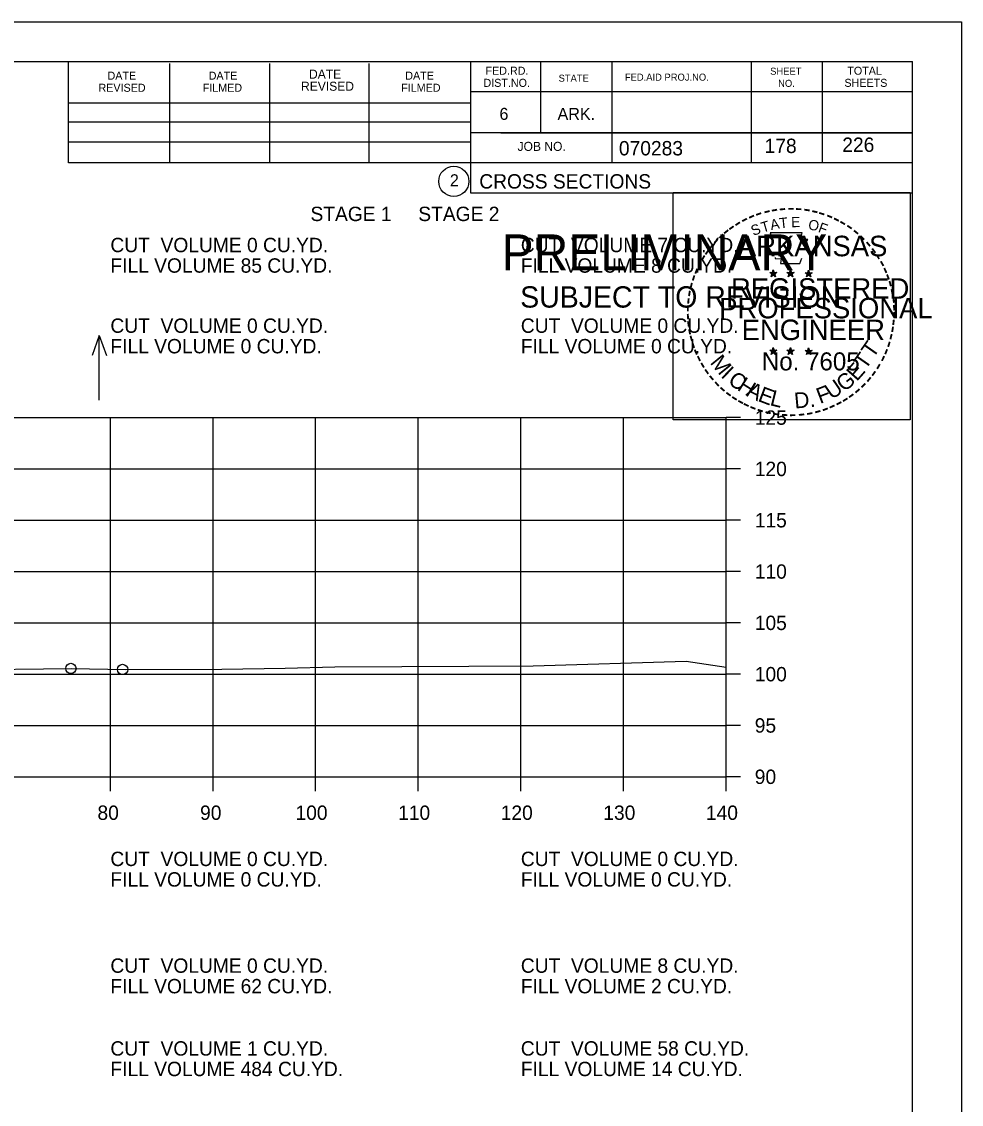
# Model space of a CAD drawing. Extents: x 1175611 to 1176402, y -433344 to -416213.
# Drawn here: x 1175852.3 to 1175943.9, y -426622.2 to -426516.7 of the extents above; entities that cross this region are included whole.
import ezdxf

# ---------------------------------------------------------------- set-up
doc = ezdxf.new("R2010")
doc.units = 0
for name, color, linetype in [('Default', 7, 'Continuous'), ('R_Axis', 7, 'Continuous'), ('R_Axis Annot', 7, 'Continuous'), ('R_Border', 7, 'Continuous'), ('R_Border Notes', 7, 'Continuous'), ('R_Border PE', 7, 'Continuous'), ('R_Border Prem', 7, 'Continuous'), ('R_Exist Surface', 7, 'Continuous'), ('R_Grid', 7, 'Continuous'), ('R_No Plot', 7, 'Continuous'), ('R_Water Annot', 7, 'Continuous')]:
    doc.layers.add(name, color=color, linetype=linetype)

msp = doc.modelspace()

# ---------------------------------------------------------------- linework, layer by layer
at = {"layer": 'R_Axis'}
for p, q in [((1175920.97, -426590.3), (1175920.97, -426555.3)), ((1175922.37, -426555.3), (1175920.97, -426555.3)), ((1175922.37, -426560.3), (1175920.97, -426560.3)), ((1175922.37, -426565.3), (1175920.97, -426565.3)), ((1175922.37, -426570.3), (1175920.97, -426570.3)), ((1175922.37, -426575.3), (1175920.97, -426575.3)), ((1175922.37, -426580.3), (1175920.97, -426580.3)), ((1175922.37, -426585.3), (1175920.97, -426585.3)), ((1175640.97, -426590.3), (1175920.97, -426590.3)), ((1175860.97, -426591.7), (1175860.97, -426590.3)), ((1175870.97, -426591.7), (1175870.97, -426590.3)), ((1175880.97, -426591.7), (1175880.97, -426590.3)), ((1175890.97, -426591.7), (1175890.97, -426590.3)), ((1175900.97, -426591.7), (1175900.97, -426590.3)), ((1175910.97, -426591.7), (1175910.97, -426590.3)), ((1175920.97, -426591.7), (1175920.97, -426590.3)), ((1175922.37, -426590.3), (1175920.97, -426590.3))]:
    msp.add_line(p, q, dxfattribs=at)
at = {"layer": 'R_Border'}
for p, q in [((1175622.97, -426520.61), (1175939.15, -426520.61)), ((1175856.89, -426530.49), (1175856.89, -426520.61)), ((1175866.75, -426530.49), (1175866.75, -426520.81)), ((1175876.51, -426530.49), (1175876.51, -426520.81)), ((1175886.19, -426530.49), (1175886.19, -426520.81)), ((1175896.05, -426520.61), (1175896.05, -426533.41)), ((1175902.89, -426520.61), (1175902.89, -426527.55)), ((1175909.83, -426520.61), (1175909.83, -426530.49)), ((1175923.41, -426520.61), (1175923.41, -426530.49)), ((1175930.35, -426520.61), (1175930.35, -426530.49)), ((1175939.15, -426726.07), (1175939.15, -426520.61)), ((1175939.15, -426523.55), (1175896.05, -426523.55)), ((1175939.15, -426523.53), (1175939.15, -426523.53)), ((1175856.89, -426524.63), (1175896.05, -426524.63)), ((1175856.89, -426526.49), (1175896.05, -426526.49)), ((1175939.15, -426527.55), (1175896.05, -426527.55)), ((1175899.01, -426527.55), (1175939.15, -426527.55)), ((1175856.89, -426530.49), (1175856.89, -426528.43)), ((1175856.89, -426528.43), (1175896.05, -426528.43)), ((1175939.15, -426530.49), (1175856.89, -426530.49)), ((1175896.05, -426533.41), (1175939.15, -426533.41))]:
    msp.add_line(p, q, dxfattribs=at)
msp.add_circle((1175894.44, -426532.28), 1.47, dxfattribs=at)
at = {"layer": 'R_Border PE'}
for p, q in [((1175925.23, -426541.17), (1175925.58, -426541.28)), ((1175925.23, -426541.17), (1175925.49, -426541.21)), ((1175925.23, -426541.17), (1175925.47, -426541.29)), ((1175925.37, -426541.57), (1175925.58, -426541.28)), ((1175925.37, -426541.57), (1175925.49, -426541.33)), ((1175925.58, -426540.91), (1175925.54, -426541.16)), ((1175925.58, -426541.28), (1175925.58, -426540.91)), ((1175925.58, -426540.91), (1175925.63, -426541.16)), ((1175925.93, -426541.17), (1175925.58, -426541.28)), ((1175925.8, -426541.57), (1175925.58, -426541.28)), ((1175925.93, -426541.17), (1175925.64, -426541.21)), ((1175925.8, -426541.57), (1175925.66, -426541.28)), ((1175925.93, -426541.17), (1175925.73, -426541.27)), ((1175926.9, -426541.17), (1175927.25, -426541.28)), ((1175926.9, -426541.17), (1175927.16, -426541.21)), ((1175926.9, -426541.17), (1175927.14, -426541.29)), ((1175927.04, -426541.57), (1175927.25, -426541.28)), ((1175927.04, -426541.57), (1175927.16, -426541.33)), ((1175927.25, -426540.91), (1175927.21, -426541.16)), ((1175927.25, -426541.28), (1175927.25, -426540.91)), ((1175927.25, -426540.91), (1175927.3, -426541.16)), ((1175927.6, -426541.17), (1175927.25, -426541.28)), ((1175927.47, -426541.57), (1175927.25, -426541.28)), ((1175927.6, -426541.17), (1175927.31, -426541.21)), ((1175927.47, -426541.57), (1175927.33, -426541.28)), ((1175927.6, -426541.17), (1175927.4, -426541.27)), ((1175928.67, -426541.18), (1175929.02, -426541.29)), ((1175928.67, -426541.18), (1175928.92, -426541.22)), ((1175928.67, -426541.18), (1175928.91, -426541.3)), ((1175928.8, -426541.59), (1175929.02, -426541.29)), ((1175928.8, -426541.59), (1175928.93, -426541.34)), ((1175929.02, -426540.92), (1175928.98, -426541.18)), ((1175929.02, -426541.29), (1175929.02, -426540.92)), ((1175929.02, -426540.92), (1175929.07, -426541.17)), ((1175929.36, -426541.18), (1175929.02, -426541.29)), ((1175929.23, -426541.59), (1175929.02, -426541.29)), ((1175929.36, -426541.18), (1175929.08, -426541.23)), ((1175929.23, -426541.59), (1175929.09, -426541.29)), ((1175929.36, -426541.18), (1175929.16, -426541.28)), ((1175925.37, -426541.57), (1175925.58, -426541.36)), ((1175925.8, -426541.57), (1175925.58, -426541.36)), ((1175927.04, -426541.57), (1175927.25, -426541.36)), ((1175927.47, -426541.57), (1175927.25, -426541.36)), ((1175928.8, -426541.59), (1175929.02, -426541.37)), ((1175929.23, -426541.59), (1175929.02, -426541.37)), ((1175925.58, -426548.48), (1175925.54, -426548.74)), ((1175925.58, -426548.85), (1175925.58, -426548.48)), ((1175925.58, -426548.48), (1175925.63, -426548.73)), ((1175927.25, -426548.48), (1175927.21, -426548.74)), ((1175927.25, -426548.85), (1175927.25, -426548.48)), ((1175927.25, -426548.48), (1175927.3, -426548.73)), ((1175929.02, -426548.49), (1175928.97, -426548.75)), ((1175929.02, -426548.86), (1175929.02, -426548.49)), ((1175929.02, -426548.49), (1175929.06, -426548.74)), ((1175925.23, -426548.74), (1175925.58, -426548.85)), ((1175925.23, -426548.74), (1175925.48, -426548.78)), ((1175925.23, -426548.74), (1175925.47, -426548.86)), ((1175925.36, -426549.15), (1175925.58, -426548.85)), ((1175925.36, -426549.15), (1175925.49, -426548.9)), ((1175925.36, -426549.15), (1175925.58, -426548.93)), ((1175925.93, -426548.74), (1175925.58, -426548.85)), ((1175925.79, -426549.15), (1175925.58, -426548.85)), ((1175925.79, -426549.15), (1175925.58, -426548.93)), ((1175925.93, -426548.74), (1175925.64, -426548.79)), ((1175925.79, -426549.15), (1175925.66, -426548.86)), ((1175925.93, -426548.74), (1175925.72, -426548.84)), ((1175926.9, -426548.74), (1175927.25, -426548.85)), ((1175926.9, -426548.74), (1175927.15, -426548.78)), ((1175926.9, -426548.74), (1175927.14, -426548.86)), ((1175927.03, -426549.15), (1175927.25, -426548.85)), ((1175927.03, -426549.15), (1175927.16, -426548.9)), ((1175927.03, -426549.15), (1175927.25, -426548.93)), ((1175927.6, -426548.74), (1175927.25, -426548.85)), ((1175927.46, -426549.15), (1175927.25, -426548.85)), ((1175927.46, -426549.15), (1175927.25, -426548.93)), ((1175927.6, -426548.74), (1175927.31, -426548.79)), ((1175927.46, -426549.15), (1175927.32, -426548.86)), ((1175927.6, -426548.74), (1175927.39, -426548.84)), ((1175928.67, -426548.75), (1175929.02, -426548.86)), ((1175928.67, -426548.75), (1175928.92, -426548.79)), ((1175928.67, -426548.75), (1175928.9, -426548.87)), ((1175928.8, -426549.16), (1175929.02, -426548.86)), ((1175928.8, -426549.16), (1175928.93, -426548.91)), ((1175928.8, -426549.16), (1175929.01, -426548.94)), ((1175929.23, -426549.16), (1175929.01, -426548.94)), ((1175929.36, -426548.75), (1175929.02, -426548.86)), ((1175929.23, -426549.16), (1175929.02, -426548.86)), ((1175929.36, -426548.75), (1175929.08, -426548.8)), ((1175929.23, -426549.16), (1175929.09, -426548.87)), ((1175929.36, -426548.75), (1175929.16, -426548.85))]:
    msp.add_line(p, q, dxfattribs=at)
for points in [[(1175925.28, -426537.29), (1175925.54, -426538.11)], [(1175928.79, -426538.21), (1175928.93, -426537.93), (1175928.24, -426537.95), (1175928.39, -426537.29), (1175925.28, -426537.29)], [(1175925.77, -426539.71), (1175925.77, -426539.8), (1175926.33, -426539.82), (1175926.28, -426540.29), (1175928.15, -426540.29), (1175928.35, -426539.75)], [(1175925.58, -426540.91), (1175925.8, -426541.57), (1175925.23, -426541.17), (1175925.93, -426541.17), (1175925.37, -426541.57), (1175925.58, -426540.91)], [(1175927.25, -426540.91), (1175927.47, -426541.57), (1175926.9, -426541.17), (1175927.6, -426541.17), (1175927.04, -426541.57), (1175927.25, -426540.91)], [(1175929.02, -426540.92), (1175929.23, -426541.59), (1175928.67, -426541.18), (1175929.36, -426541.18), (1175928.8, -426541.59), (1175929.02, -426540.92)], [(1175925.58, -426548.48), (1175925.79, -426549.15), (1175925.23, -426548.74), (1175925.93, -426548.74), (1175925.36, -426549.15), (1175925.58, -426548.48)], [(1175927.25, -426548.48), (1175927.46, -426549.15), (1175926.9, -426548.74), (1175927.6, -426548.74), (1175927.03, -426549.15), (1175927.25, -426548.48)], [(1175929.02, -426548.49), (1175929.23, -426549.16), (1175928.67, -426548.75), (1175929.36, -426548.75), (1175928.8, -426549.16), (1175929.02, -426548.49)]]:
    msp.add_lwpolyline(points, dxfattribs=at)
for centre, radius in [((1175925.58, -426541.28), 0.172), ((1175925.58, -426541.28), 0.145), ((1175925.58, -426541.28), 0.116), ((1175925.58, -426541.28), 0.0991), ((1175925.58, -426541.28), 0.0747), ((1175925.58, -426541.28), 0.0495), ((1175925.58, -426541.28), 0.0296), ((1175927.25, -426541.28), 0.172), ((1175927.25, -426541.28), 0.145), ((1175927.25, -426541.28), 0.116), ((1175927.25, -426541.28), 0.0991), ((1175927.25, -426541.28), 0.0747), ((1175927.25, -426541.28), 0.0495), ((1175927.25, -426541.28), 0.0296), ((1175929.02, -426541.29), 0.172), ((1175929.02, -426541.29), 0.145), ((1175929.02, -426541.29), 0.116), ((1175929.02, -426541.29), 0.0991), ((1175929.02, -426541.29), 0.0747), ((1175929.02, -426541.29), 0.0495), ((1175929.02, -426541.29), 0.0296), ((1175925.58, -426548.85), 0.172), ((1175925.58, -426548.85), 0.145), ((1175925.58, -426548.85), 0.116), ((1175927.25, -426548.85), 0.172), ((1175927.25, -426548.85), 0.145), ((1175927.25, -426548.85), 0.116), ((1175929.01, -426548.86), 0.172), ((1175929.01, -426548.86), 0.145), ((1175925.58, -426548.85), 0.0991), ((1175925.58, -426548.85), 0.0747), ((1175925.58, -426548.85), 0.0495), ((1175925.58, -426548.85), 0.0296), ((1175927.25, -426548.85), 0.0991), ((1175927.25, -426548.85), 0.0747), ((1175927.25, -426548.85), 0.0495), ((1175927.25, -426548.85), 0.0296), ((1175929.01, -426548.86), 0.116), ((1175929.01, -426548.86), 0.0991), ((1175929.01, -426548.86), 0.0747), ((1175929.01, -426548.86), 0.0495), ((1175929.01, -426548.86), 0.0296)]:
    msp.add_circle(centre, radius, dxfattribs=at)
at = {"layer": 'R_Exist Surface'}
msp.add_lwpolyline([(1175846.21, -426579.89), (1175857.18, -426579.74), (1175862.49, -426579.85), (1175871.82, -426579.82), (1175877.99, -426579.72), (1175882.84, -426579.59), (1175895.91, -426579.52), (1175902.17, -426579.5), (1175917.1, -426579.03), (1175920.97, -426579.62)], dxfattribs=at)
at = {"layer": 'R_Grid'}
for p, q in [((1175640.97, -426555.3), (1175920.97, -426555.3)), ((1175860.97, -426590.3), (1175860.97, -426555.3)), ((1175870.97, -426590.3), (1175870.97, -426555.3)), ((1175880.97, -426590.3), (1175880.97, -426555.3)), ((1175890.97, -426590.3), (1175890.97, -426555.3)), ((1175900.97, -426590.3), (1175900.97, -426555.3)), ((1175910.97, -426590.3), (1175910.97, -426555.3)), ((1175920.97, -426590.3), (1175920.97, -426555.3)), ((1175640.97, -426560.3), (1175920.97, -426560.3)), ((1175640.97, -426565.3), (1175920.97, -426565.3)), ((1175640.97, -426570.3), (1175920.97, -426570.3)), ((1175640.97, -426575.3), (1175920.97, -426575.3)), ((1175640.97, -426580.3), (1175920.97, -426580.3)), ((1175640.97, -426585.3), (1175920.97, -426585.3)), ((1175640.97, -426590.3), (1175920.97, -426590.3))]:
    msp.add_line(p, q, dxfattribs=at)
at = {"layer": 'R_No Plot'}
msp.add_line((1175610.57, -426516.72), (1175943.91, -426516.72), dxfattribs=at)
for points in [[(1175610.57, -426516.72), (1175943.91, -426516.72), (1175943.91, -426730.06), (1175610.57, -426730.06)], [(1175915.82, -426533.38), (1175938.92, -426533.38), (1175938.92, -426555.53), (1175915.82, -426555.53)]]:
    msp.add_lwpolyline(points, close=True, dxfattribs=at)
for centre in [(1175857.12, -426579.74), (1175857.12, -426579.74), (1175862.16, -426579.84)]:
    msp.add_circle(centre, 0.5, dxfattribs=at)
at = {"layer": 'R_Water Annot'}
for p, q in [((1175859.89, -426547.31), (1175859.19, -426549.24)), ((1175859.89, -426553.6), (1175859.89, -426547.31)), ((1175859.89, -426547.31), (1175860.59, -426549.24))]:
    msp.add_line(p, q, dxfattribs=at)

# ---------------------------------------------------------------- texts
at = {"layer": 'Default'}
for s, p in [('STAGE 1     STAGE 2', (1175880.47, -426536.15)), ('CUT  VOLUME 0 CU.YD.', (1175860.97, -426539.18)), ('CUT  VOLUME 7 CU.YD.', (1175900.97, -426539.18)), ('FILL VOLUME 85 CU.YD.', (1175860.97, -426541.18)), ('FILL VOLUME 8 CU.YD.', (1175900.97, -426541.18)), ('CUT  VOLUME 0 CU.YD.', (1175860.97, -426547.04)), ('CUT  VOLUME 0 CU.YD.', (1175900.97, -426547.04)), ('FILL VOLUME 0 CU.YD.', (1175860.97, -426549.04)), ('FILL VOLUME 0 CU.YD.', (1175900.97, -426549.04)), ('CUT  VOLUME 0 CU.YD.', (1175860.97, -426599)), ('CUT  VOLUME 0 CU.YD.', (1175900.97, -426599)), ('FILL VOLUME 0 CU.YD.', (1175860.97, -426601)), ('FILL VOLUME 0 CU.YD.', (1175900.97, -426601)), ('CUT  VOLUME 0 CU.YD.', (1175860.97, -426609.4)), ('CUT  VOLUME 8 CU.YD.', (1175900.97, -426609.4)), ('FILL VOLUME 62 CU.YD.', (1175860.97, -426611.4)), ('FILL VOLUME 2 CU.YD.', (1175900.97, -426611.4)), ('CUT  VOLUME 1 CU.YD.', (1175860.97, -426617.47)), ('CUT  VOLUME 58 CU.YD.', (1175900.97, -426617.47)), ('FILL VOLUME 484 CU.YD.', (1175860.97, -426619.47)), ('FILL VOLUME 14 CU.YD.', (1175900.97, -426619.47))]:
    msp.add_text(s, height=1.4, dxfattribs=at).set_placement(p)
at = {"layer": 'R_Axis Annot'}
for s, p in [('125', (1175923.77, -426556)), ('120', (1175923.77, -426561)), ('115', (1175923.77, -426566)), ('110', (1175923.77, -426571)), ('105', (1175923.77, -426576)), ('100', (1175923.77, -426581)), ('95', (1175923.77, -426586)), ('90', (1175923.77, -426591)), ('80', (1175859.71, -426594.5)), ('90', (1175869.71, -426594.5)), ('100', (1175879.01, -426594.5)), ('110', (1175889.01, -426594.5)), ('120', (1175899.01, -426594.5)), ('130', (1175909.01, -426594.5)), ('140', (1175919.01, -426594.5))]:
    msp.add_text(s, height=1.4, dxfattribs=at).set_placement(p)
at = {"layer": 'R_Border'}
for s, height, p in [('FED.RD.', 0.782, (1175897.53, -426521.89)), ('SHEET', 0.684, (1175925.27, -426521.89)), ('TOTAL', 0.782, (1175932.79, -426521.89)), ('DATE', 0.782, (1175860.69, -426522.37)), ('DATE', 0.782, (1175870.55, -426522.37)), ('DATE', 0.879, (1175880.33, -426522.27)), ('DATE', 0.782, (1175889.71, -426522.37)), ('DIST.NO.', 0.782, (1175897.33, -426523.07)), ('STATE', 0.684, (1175904.65, -426522.57)), ('FED.AID PROJ.NO.', 0.684, (1175911.11, -426522.47)), ('SHEETS', 0.782, (1175932.51, -426523.07)), ('REVISED', 0.782, (1175859.81, -426523.55)), ('FILMED', 0.782, (1175869.97, -426523.55)), ('REVISED', 0.879, (1175879.55, -426523.45)), ('FILMED', 0.782, (1175889.31, -426523.55)), ('NO.', 0.684, (1175926.05, -426523.07)), ('6', 1.17, (1175898.89, -426526.29)), ('ARK.', 1.172, (1175904.55, -426526.29)), ('JOB NO.', 0.879, (1175900.65, -426529.31)), ('070283', 1.4, (1175910.53, -426529.75)), ('2', 1.17, (1175894.06, -426532.76)), ('CROSS SECTIONS', 1.4, (1175896.92, -426532.98))]:
    msp.add_text(s, height=height, rotation=360, dxfattribs=at).set_placement(p)
at = {"layer": 'R_Border Notes'}
for s, p in [('178', (1175924.73, -426529.52)), ('226', (1175932.3, -426529.41))]:
    msp.add_text(s, height=1.4, dxfattribs=at).set_placement(p)
at = {"layer": 'R_Border PE'}
for s, height, rotation, p in [('-', 1.6, 10.2193, (1175925.45, -426535.76)), ('-', 1.6, 5.8968, (1175926.18, -426535.65)), ('-', 1.6, 0.1862, (1175926.95, -426535.58)), ('-', 1.6, 357.743, (1175927.67, -426535.59)), ('-', 1.6, 352.1617, (1175928.42, -426535.64)), ('-', 1.6, 28.7918, (1175922.76, -426536.75)), ('-', 1.6, 24.3072, (1175923.39, -426536.43)), ('-', 1.6, 19.1761, (1175924.02, -426536.16)), ('-', 1.6, 13.6301, (1175924.77, -426535.92)), ('A', 1, 11.2132, (1175925.37, -426537.03)), ('T', 1, 6.0228, (1175926.22, -426536.86)), ('E', 1, 0.8323, (1175927.32, -426536.75)), ('O', 1, 350.4515, (1175928.93, -426536.96)), ('-', 1.6, 347.2049, (1175929.14, -426535.76)), ('-', 1.6, 342.3362, (1175929.77, -426535.91)), ('-', 1.6, 337.8551, (1175930.51, -426536.14)), ('-', 1.6, 334.1211, (1175931.14, -426536.41)), ('-', 1.6, 38.9507, (1175921.1, -426537.89)), ('-', 1.6, 36.2317, (1175921.58, -426537.51)), ('-', 1.6, 34.0636, (1175922.16, -426537.12)), ('S', 1, 21.594, (1175923.63, -426537.61)), ('T', 1, 16.4036, (1175924.54, -426537.28)), ('F', 1, 340.0707, (1175929.88, -426537.19)), ('-', 1.6, 329.6409, (1175931.72, -426536.69)), ('-', 1.6, 325.8627, (1175932.36, -426537.05)), ('-', 1.6, 320.5297, (1175932.97, -426537.48)), ('-', 1.6, 48.423, (1175920.22, -426538.78)), ('-', 1.6, 42.9622, (1175920.67, -426538.31)), ('ARKANSAS', 2, 360, (1175922.13, -426539.58)), ('-', 1.6, 315.5786, (1175933.57, -426537.97)), ('-', 1.6, 309.8797, (1175934.14, -426538.52)), ('-', 1.6, 54.2325, (1175919.41, -426539.84)), ('-', 1.6, 50.6142, (1175919.82, -426539.27)), ('-', 1.6, 306.6522, (1175934.66, -426539.12)), ('-', 1.6, 62.8713, (1175918.77, -426540.98)), ('-', 1.6, 58.0706, (1175919.08, -426540.36)), ('-', 1.4, 303.6753, (1175935.15, -426539.69)), ('-', 1.6, 299.6684, (1175935.47, -426540.29)), ('-', 1.6, 67.7743, (1175918.51, -426541.59)), ('DWB', 0.01, 360, (1175925.57, -426541.28)), ('DWB', 0.01, 360, (1175927.24, -426541.28)), ('DWB', 0.01, 360, (1175929, -426541.29)), ('-', 1.6, 294.6628, (1175935.79, -426540.9)), ('-', 1.6, 290.5728, (1175936.05, -426541.48)), ('-', 1.6, 75.461, (1175918.09, -426542.93)), ('-', 1.6, 72.3945, (1175918.29, -426542.22)), ('REGISTERED', 2, 360, (1175921.45, -426543.72)), ('-', 1.6, 285.1233, (1175936.28, -426542.06)), ('-', 1.6, 81.2013, (1175917.96, -426543.65)), ('-', 1.6, 280.5493, (1175936.48, -426542.8)), ('-', 1.6, 89.0622, (1175917.86, -426545.04)), ('-', 1.6, 85.1863, (1175917.89, -426544.34)), ('PROFESSIONAL', 2, 360, (1175920.3, -426545.63)), ('-', 1.6, 276.5962, (1175936.65, -426543.57)), ('-', 1.6, 274.3301, (1175936.71, -426544.29)), ('-', 1.6, 94.1959, (1175917.9, -426545.76)), ('-', 1.6, 269.9407, (1175936.74, -426544.93)), ('-', 1.6, 98.9479, (1175917.97, -426546.43)), ('ENGINEER', 2, 360, (1175922.49, -426547.75)), ('-', 1.6, 260.9953, (1175936.65, -426546.25)), ('-', 1.6, 263.5172, (1175936.72, -426545.59)), ('-', 1.6, 101.7149, (1175918.1, -426547.16)), ('-', 1.6, 105.4578, (1175918.27, -426547.76)), ('-', 1.6, 255.7626, (1175936.54, -426546.92)), ('-', 1.6, 109.0874, (1175918.48, -426548.39)), ('-', 1.6, 114.0643, (1175918.73, -426548.99)), ('T', 1.54, 55.055, (1175935.3, -426549.59)), ('-', 1.6, 247.8887, (1175936.14, -426548.32)), ('-', 1.6, 252.8681, (1175936.36, -426547.64)), ('-', 1.6, 115.7289, (1175919.04, -426549.6)), ('M', 1.54, 308.9175, (1175919.35, -426549.96)), ('No. 7605', 1.757, 360, (1175924.46, -426550.7)), ('DWB', 0.01, 360, (1175925.56, -426548.85)), ('DWB', 0.01, 360, (1175927.23, -426548.86)), ('DWB', 0.01, 360, (1175929, -426548.86)), ('T', 1.54, 55.055, (1175934.57, -426550.71)), ('-', 1.6, 244.6197, (1175935.87, -426548.95)), ('-', 1.6, 120.4471, (1175919.4, -426550.19)), ('-', 1.6, 125.8934, (1175919.8, -426550.75)), ('I', 1.54, 316.4636, (1175920.39, -426551.28)), ('E', 1.54, 48.7313, (1175933.72, -426551.83)), ('-', 1.6, 233.8452, (1175935.08, -426550.35)), ('-', 1.6, 239.0712, (1175935.48, -426549.7)), ('-', 1.6, 130.7181, (1175920.26, -426551.3)), ('-', 1.6, 134.2238, (1175920.78, -426551.85)), ('C', 1.54, 324.0197, (1175921.06, -426551.9)), ('H', 1.54, 327.5342, (1175921.97, -426552.56)), ('U', 1.54, 34.4052, (1175931.27, -426553.59)), ('G', 1.54, 38.2173, (1175932.47, -426552.85)), ('-', 1.6, 231.2538, (1175934.65, -426550.92)), ('-', 1.6, 138.9338, (1175921.3, -426552.31)), ('-', 1.6, 144.6463, (1175921.86, -426552.72)), ('A', 1.54, 332.5513, (1175922.83, -426553.09)), ('E', 1.54, 339.2068, (1175923.99, -426553.66)), ('L', 1.54, 346.2929, (1175925.18, -426554.08)), ('D.', 1.54, 5.2602, (1175927.68, -426554.42)), ('F', 1.54, 20.8202, (1175930.13, -426553.98)), ('-', 1.6, 215.7363, (1175933.1, -426552.46)), ('-', 1.6, 221.0851, (1175933.65, -426551.99)), ('-', 1.6, 225.7653, (1175934.17, -426551.48)), ('-', 1.6, 148.0898, (1175922.42, -426553.09)), ('-', 1.6, 151.5704, (1175923, -426553.41)), ('-', 1.6, 154.6002, (1175923.52, -426553.66)), ('-', 1.6, 207.3568, (1175932.01, -426553.19)), ('-', 1.6, 212.2491, (1175932.56, -426552.85)), ('-', 1.6, 158.5612, (1175924.15, -426553.91)), ('-', 1.6, 162.7983, (1175924.83, -426554.13)), ('-', 1.6, 167.5555, (1175925.55, -426554.29)), ('-', 1.6, 173.1155, (1175926.32, -426554.4)), ('-', 1.6, 176.5183, (1175927.07, -426554.45)), ('-', 1.6, 181.5918, (1175927.81, -426554.44)), ('-', 1.6, 185.8167, (1175928.62, -426554.36)), ('-', 1.6, 191.2858, (1175929.36, -426554.23)), ('-', 1.6, 195.4743, (1175930.09, -426554.03)), ('-', 1.6, 200.7184, (1175930.76, -426553.79)), ('-', 1.6, 204.2516, (1175931.38, -426553.51))]:
    msp.add_text(s, height=height, rotation=rotation, dxfattribs=at).set_placement(p)
at = {"layer": 'R_Border Prem'}
for s, height, p in [('PRELIMINARY', 3.5, (1175899.1, -426540.95)), ('DWB', 0.01, (1175899.85, -426539.1)), ('SUBJECT TO REVISION', 2.0751, (1175900.91, -426544.58))]:
    msp.add_text(s, height=height, rotation=360, dxfattribs=at).set_placement(p)

doc.saveas('drawing.dxf')
